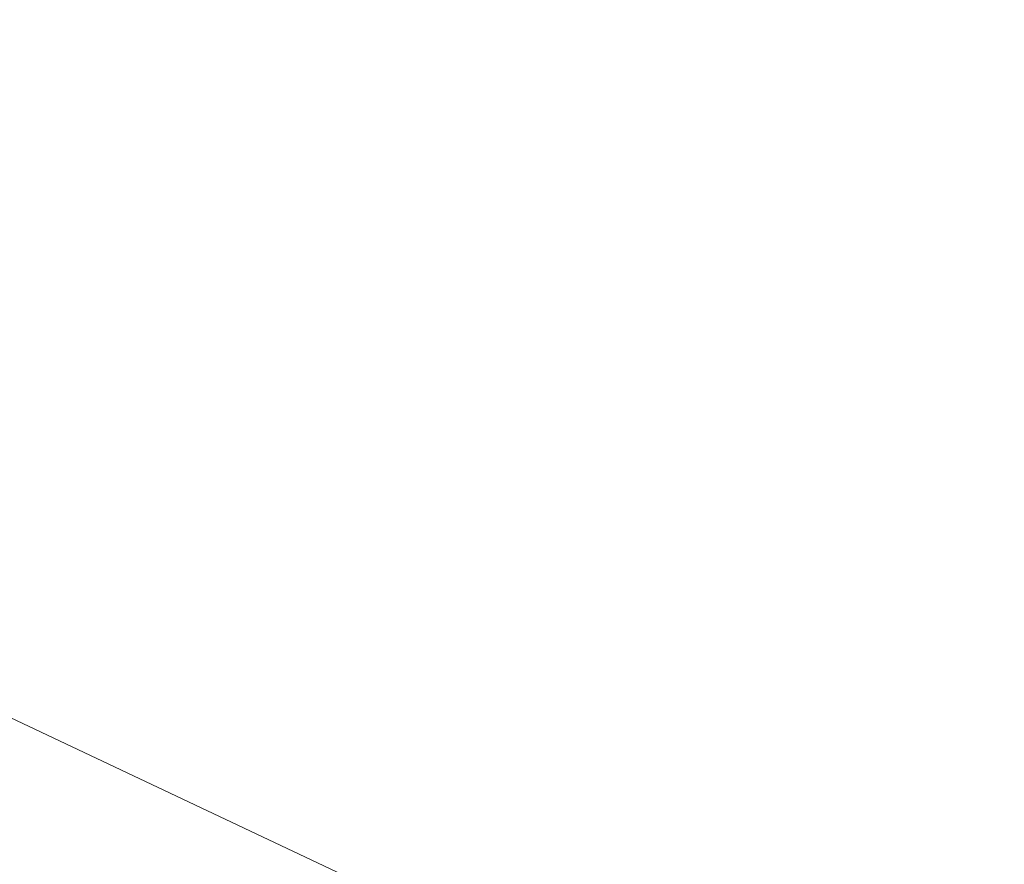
# Model space of a CAD drawing. Header units: inches. Extents: x 382808 to 408593, y -18409 to -9482.
# Tile 359 of 438: x 405179.69 to 405181.13, y -17219.61 to -17218.38. Entities that reach past the tile are written whole.
import ezdxf

# ---------------------------------------------------------------- set-up
doc = ezdxf.new("R2010")
doc.units = ezdxf.units.IN
doc.header["$LTSCALE"] = 2
doc.header["$MEASUREMENT"] = 0
doc.layers.add('!!!LOZAMET_Nr_pióra__9', color=220, linetype='CONTINUOUS', lineweight=0)

msp = doc.modelspace()

# ---------------------------------------------------------------- linework, layer by layer
at = {"layer": '!!!LOZAMET_Nr_pióra__9', "color": 7, "linetype": 'Continuous', "lineweight": 0}
msp.add_line((405190.8859, -17224.6895), (405117.5305, -17190.0675), dxfattribs=at)
for radius in [3.435, 2.9873, 2.695]:
    msp.add_circle((405181.344, -17217.5457), radius, dxfattribs=at)
for radius, start, end in [(4.8, 66.5703, 293.4297), (4.75, 11.4482, 348.5518), (3.045, 5.3512, 354.6488), (6.2, 182.84561, 267.14136)]:
    msp.add_arc((405181.344, -17217.5457), radius, start, end, dxfattribs=at)

doc.saveas('drawing.dxf')
